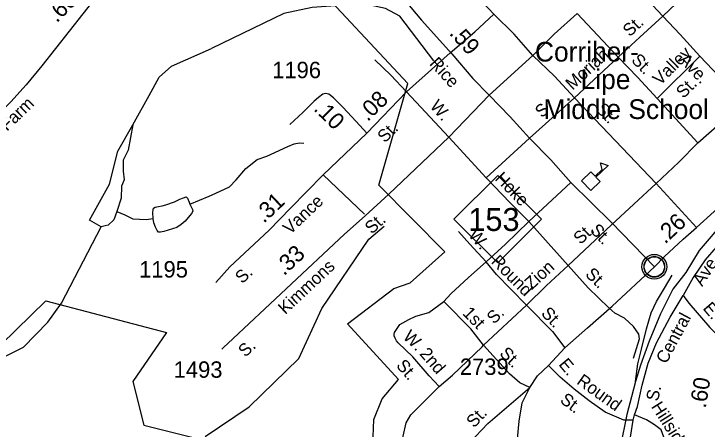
# Model space of a CAD drawing. Extents: x 1473865 to 1648260, y 639067 to 773536.
# Drawn here: x 1515215 to 1520496, y 655705 to 658868 of the extents above; entities that cross this region are included whole.
import ezdxf

# ---------------------------------------------------------------- set-up
doc = ezdxf.new("R2010")
doc.units = 0
for name, color, linetype in [('Exist Boundary Political City Limit New', 7, 'Continuous'), ('Exist Civil Demographics Community CELL', 7, 'Continuous'), ('Exist Cultural Educational Facility High CELL', 7, 'Continuous'), ('Exist Cultural Educational Facility High Label', 7, 'Continuous'), ('Exist Hydrographic Creek Single Shore', 7, 'Continuous'), ('Exist Hydrographic Misc Water Feature', 7, 'Continuous'), ('Exist Railroad Mainline', 7, 'Continuous'), ('Exist Railroad Siding', 7, 'Continuous'), ('Exist Road Non-System Type 51', 7, 'Continuous'), ('Exist Road Non-System Type 51 Label', 7, 'Continuous'), ('Exist Road Primary NC Attributed', 7, 'Continuous'), ('Exist Road Primary NC Label', 7, 'Continuous'), ('Exist Road Primary NC Service Mileage Hundredths English Label', 7, 'Continuous'), ('Exist Road Primary NC Shield CELL', 7, 'Continuous'), ('Exist Road Primary NC Shield Number Label', 7, 'Continuous'), ('Exist Road Secondary Mileage Hundredths English Label', 7, 'Continuous'), ('Exist Road Secondary Type 51 Attributed', 7, 'Continuous'), ('Exist Road Secondary Type 51 Label', 7, 'Continuous'), ('Exist Road Secondary Type 51 Number Label', 7, 'Continuous'), ('Map Preparation Boundary City Limit Buffer Line', 7, 'Continuous')]:
    doc.layers.add(name, color=color, linetype=linetype)

msp = doc.modelspace()

# ---------------------------------------------------------------- linework, layer by layer
at = {"layer": 'Exist Boundary Political City Limit New'}
for points in [[(1517952.5, 655644.8), (1517956.1, 655778.6), (1518019.2, 655934.8), (1518145.6, 656083.6), (1517755.5, 656507.5), (1518108.5, 656775.2), (1518234.8, 656819.9), (1518496.6, 657054.2), (1517995.1, 657563.7), (1518216.2, 658337.2), (1517636.6, 658958.2)], [(1515118.4, 656349.9), (1515457.8, 656681.3), (1516376.6, 656441.1), (1516120, 656068.2), (1516204.5, 655735.2), (1516774, 655592.6)]]:
    msp.add_lwpolyline(points, dxfattribs=at)
at = {"layer": 'Exist Civil Demographics Community CELL'}
msp.add_lwpolyline([(1520016.4, 656953.7), (1520017.4, 656959.3), (1520019.2, 656965.9), (1520022.1, 656973.1), (1520025, 656978.8), (1520028.4, 656984.6), (1520032.1, 656989.7), (1520036.1, 656994.1), (1520040.7, 656998.7), (1520046.2, 657003.3), (1520051.6, 657006.9), (1520056.5, 657009.8), (1520061.6, 657012.2), (1520067, 657014.5), (1520072.7, 657016.4), (1520077, 657017.5), (1520081.9, 657018.2), (1520086, 657019), (1520092.3, 657019.2), (1520096.8, 657019.1), (1520102.4, 657018.9), (1520107.3, 657018.1), (1520112.2, 657017.1), (1520117.3, 657015.7), (1520122.4, 657013.8), (1520129.1, 657010.9), (1520135.3, 657007.4), (1520140.4, 657003.8), (1520145.6, 656999.8), (1520148.9, 656996.7), (1520153, 656992.3), (1520156.9, 656987.6), (1520159.9, 656983), (1520163.1, 656978), (1520165.5, 656972.8), (1520167.6, 656967.8), (1520169.1, 656962.8), (1520170.4, 656958.2), (1520171.5, 656952.2), (1520172.1, 656947.5), (1520172.4, 656941.5), (1520172.2, 656935.7), (1520171.6, 656930), (1520170.7, 656924.5), (1520169, 656918.4), (1520167.2, 656912.5), (1520164.9, 656907.5), (1520161.7, 656901.5), (1520158.4, 656896.1), (1520155, 656891.4), (1520150.8, 656886.7), (1520145.5, 656881.7), (1520140.4, 656877.6), (1520135.4, 656874.2), (1520131.1, 656871.7), (1520124.3, 656868.4), (1520117.2, 656865.7), (1520111.2, 656864.3), (1520104.6, 656863), (1520100.2, 656862.5), (1520095.7, 656862.2), (1520090.1, 656862.2), (1520085.8, 656862.6), (1520080.2, 656863.4), (1520074.3, 656864.7), (1520069.7, 656866), (1520064.5, 656867.9), (1520059.9, 656869.8), (1520056, 656872.1), (1520049.2, 656876.2), (1520043.6, 656880.4), (1520038.7, 656884.9), (1520034.2, 656889.8), (1520031.1, 656893.7), (1520028.1, 656897.9), (1520024, 656905), (1520022.3, 656908.6), (1520020.5, 656912.6), (1520018, 656920.8), (1520016.4, 656927.8), (1520015.7, 656933), (1520015.4, 656939.3), (1520015.3, 656944), (1520015.9, 656950.5)], close=True, dxfattribs=at)
for centre, radius in [((1520094, 656941.3), 94.3), ((1520093.8, 656941.6), 76.7)]:
    msp.add_circle(centre, radius, dxfattribs=at)
at = {"layer": 'Exist Cultural Educational Facility High CELL'}
msp.add_lwpolyline([(1519539.6, 657597.2), (1519610.9, 657664.3), (1519642.5, 657630.7), (1519697.2, 657682.2), (1519682.6, 657733), (1519742.7, 657711.8), (1519649, 657623.7), (1519680.6, 657590.2), (1519609.2, 657523.1)], close=True, dxfattribs=at)
at = {"layer": 'Exist Hydrographic Creek Single Shore'}
for points in [[(1518414.9, 658510.6), (1518154, 658850.7), (1518045.9, 658908.6), (1517879.9, 658944.8), (1517487.9, 658916.6), (1517270.9, 658871.8), (1516720.6, 658604.8)], [(1515473.8, 656518.3), (1515576.9, 656664), (1515879, 657245.3), (1515790.1, 657297.4), (1515944.2, 657571.1), (1516007.1, 657823.1), (1516120, 658023), (1516245.8, 658245.7), (1516322.8, 658385.4), (1516415.9, 658468.8), (1516720.6, 658604.8)], [(1516672.2, 655647.3), (1517006.9, 655873.6), (1517386.9, 656243.4), (1517559.9, 656624), (1517918.9, 657151.8), (1518036.9, 657251.2)], [(1512067.9, 654525.7), (1512148.8, 654584.6), (1512343.8, 654654.4), (1512455.8, 654687.5), (1512555.6, 654710.1), (1513008.5, 655084.6), (1513473.8, 655442.9), (1513672.6, 655553.4), (1513774.6, 655657.7), (1513822.3, 655761.2), (1513811.4, 655817.7), (1513768, 655867.7), (1513863.9, 655943.6), (1514064.8, 656015), (1514816.8, 656095.1), (1515287.8, 656328.5), (1515473.8, 656518.3)]]:
    msp.add_lwpolyline(points, dxfattribs=at)
at = {"layer": 'Exist Hydrographic Misc Water Feature'}
msp.add_line((1516555.7, 657418.9), (1516702.9, 657478.2), dxfattribs=at)
for points in [[(1516120, 658023), (1516085.2, 657830.1), (1516048.3, 657754.1), (1516046.2, 657669.3), (1516054.8, 657604.2), (1516035.3, 657554.2), (1516033.1, 657463), (1515998.4, 657363), (1515976.7, 657300), (1515933.3, 657258.8), (1515911.6, 657252.2), (1515879, 657245.3)], [(1516702.9, 657478.2), (1516753.2, 657501.9), (1516857.9, 657551.6), (1516908.8, 657604.1), (1516982, 657689.5), (1517068.8, 657757.6), (1517141.1, 657783), (1517302.2, 657857.6), (1517350.6, 657877.2), (1517390.5, 657884.6), (1517422.5, 657883.9)], [(1516275.4, 657308.3), (1516274.5, 657353.7), (1516276.7, 657374.5), (1516278.8, 657386.7), (1516291.2, 657395.1), (1516317.4, 657399.8), (1516345.4, 657406.2), (1516373.5, 657414.3), (1516438.5, 657437.3), (1516479, 657455.6), (1516507.1, 657467.3), (1516526.4, 657473.8), (1516536.6, 657463.1), (1516549.9, 657433.2), (1516555.7, 657418.9)], [(1516555.7, 657418.9), (1516575.1, 657378.6), (1516578.2, 657364.6), (1516567.4, 657347.4), (1516520.9, 657289.2), (1516488.9, 657263.7), (1516457.1, 657241.7), (1516357.1, 657209), (1516330.8, 657204.3), (1516316.9, 657204.6), (1516306.7, 657218.8), (1516293.2, 657243.4), (1516281.7, 657276.8), (1516275.4, 657308.3)], [(1515998.4, 657363), (1516059.2, 657337), (1516122.1, 657306.6), (1516222, 657302.2), (1516275.4, 657308.3)]]:
    msp.add_lwpolyline(points, dxfattribs=at)
at = {"layer": 'Exist Railroad Mainline'}
for points in [[(1522320.2, 658906.6), (1522037.3, 658636.5), (1521805, 658419.4), (1521606.6, 658243.5), (1521395.1, 658025.2), (1521173.2, 657817.2), (1520953.3, 657601.2), (1520764.1, 657416.7), (1520568.7, 657224.1), (1520495.7, 657136.4), (1520435.5, 657065), (1520333.6, 656898.1), (1520234.8, 656770.2), (1520141.6, 656582), (1520054, 656375.5), (1519988.6, 656192.7), (1519950.5, 656067.4)], [(1519950.5, 656067.4), (1519919.3, 655951.2), (1519884, 655816.6), (1519833.5, 655563.5), (1519789, 655293.3), (1519760.3, 655053.5), (1519750.3, 654815), (1519742.6, 654601.3), (1519739, 654388.9), (1519745.9, 654113.2), (1519750.9, 653713.1), (1519762.1, 653296.8), (1519767.8, 652811.8), (1519789.2, 652280.3), (1519792.6, 651838.1), (1519813, 651409.6), (1519812.2, 651184.5)]]:
    msp.add_lwpolyline(points, dxfattribs=at)
at = {"layer": 'Exist Railroad Siding'}
msp.add_lwpolyline([(1519950.5, 656067.4), (1519966.8, 656201.2), (1519994.9, 656314.7), (1520033.6, 656468), (1520069.7, 656591.3), (1520109.3, 656676.5), (1520171, 656779.3), (1520228.8, 656878.4)], dxfattribs=at)
at = {"layer": 'Exist Road Non-System Type 51'}
for p, q in [((1519505.9, 658870.8), (1519817.5, 658536.9)), ((1518205.6, 658274.9), (1518538.7, 658570.9)), ((1518835, 658247.6), (1519167.8, 658551.4)), ((1519485.7, 658229.3), (1519817.5, 658536.9)), ((1520115.5, 658223.2), (1520441.6, 658546.8)), ((1518527.4, 657928), (1518835, 658247.6)), ((1519143.1, 657920), (1519485.7, 658229.3)), ((1520107, 657575.2), (1519485.7, 658229.3)), ((1520115.5, 658223.2), (1520425, 657885.2)), ((1518072.3, 657493.4), (1518527.4, 657928)), ((1518811.8, 657618), (1518527.4, 657928)), ((1518811.8, 657618), (1519143.1, 657920)), ((1517570.3, 657642.6), (1517887, 657342.9)), ((1519138.6, 657287), (1519457.3, 657584.3)), ((1519767.5, 657260.7), (1520107, 657575.2)), ((1520415.8, 657239.6), (1520107, 657575.2)), ((1519437.9, 656950.8), (1519767.5, 657260.7)), ((1518793.1, 656344.5), (1519120.9, 656648.8)), ((1518781, 656330.7), (1518793.1, 656344.5)), ((1516814.6, 656328.1), (1516798.7, 656312.7)), ((1519932.6, 655773.8), (1519941.6, 655813.4))]:
    msp.add_line(p, q, dxfattribs=at)
for points in [[(1518871.8, 658865.2), (1518709.3, 659040.3), (1518566.4, 659207.1)], [(1520157.6, 658850.2), (1520363.2, 659048.2), (1520473.1, 659148)], [(1518538.7, 658570.9), (1518725.3, 658732.1), (1518871.8, 658865.2)], [(1519167.8, 658551.4), (1519027, 658712.2), (1518871.8, 658865.2)], [(1519167.8, 658551.4), (1519331, 658712.2), (1519505.9, 658870.8)], [(1519817.5, 658536.9), (1519982.5, 658691.7), (1520157.6, 658850.2)], [(1518205.6, 658274.9), (1518087.7, 658401.1), (1517965.8, 658517.3)], [(1519485.7, 658229.3), (1519332.8, 658394.2), (1519167.8, 658551.4)], [(1519817.5, 658536.9), (1519968.6, 658382), (1520115.5, 658223.2)], [(1518527.4, 657928), (1518350.7, 658118.3), (1518205.6, 658274.9)], [(1517503.5, 658202.3), (1517415.6, 658116.9), (1517317.4, 658026.4)], [(1520425, 657885.2), (1520593.7, 658033.8), (1520762.9, 658198.5)], [(1520107, 657575.2), (1520280.2, 657738), (1520425, 657885.2)], [(1519138.6, 657287), (1518996.7, 657429), (1518811.8, 657618)], [(1518812.2, 656979), (1518960.9, 657113.3), (1519138.6, 657287)], [(1519437.9, 656950.8), (1519285.9, 657121.9), (1519138.6, 657287)], [(1518812.2, 656979), (1518688, 657114.8), (1518601.1, 657210.7)], [(1520565, 657090.9), (1520481.3, 656994.6), (1520388.9, 656860.2), (1520312.5, 656723.7)], [(1518489.3, 656677.2), (1518544.4, 656736.2), (1518678.8, 656859.7), (1518812.2, 656979)], [(1519120.9, 656648.8), (1519000.2, 656771.3), (1518892, 656881.4), (1518812.2, 656979)], [(1519120.9, 656648.8), (1519273.3, 656799.6), (1519437.9, 656950.8)], [(1519746.1, 656629.2), (1519588.9, 656782.1), (1519437.9, 656950.8)], [(1519941.6, 655813.4), (1519965.5, 655877.8), (1520002.3, 656039.2), (1520047.4, 656208.3), (1520110.1, 656363.2), (1520213.5, 656557.4), (1520312.5, 656723.7)], [(1520312.5, 656723.7), (1520357.3, 656664.7), (1520516.1, 656479.8), (1520616.2, 656376.2)], [(1518453.6, 656028.8), (1518379, 656110.1), (1518253.6, 656254.3), (1518141.6, 656362.4), (1518128.7, 656378.3), (1518118.3, 656396.7), (1518112.4, 656414.5), (1518111.5, 656427.7), (1518115.4, 656441.8), (1518156, 656502), (1518222.8, 656538.9), (1518276.5, 656565.4), (1518375.8, 656593.8), (1518489.3, 656677.2)], [(1518793.1, 656344.5), (1518695.1, 656469.5), (1518489.3, 656677.2)], [(1519120.9, 656648.8), (1519317.8, 656448.2), (1519412.8, 656325.2)], [(1519934.1, 656246.4), (1519980.2, 656391.4), (1519976.8, 656429.1), (1519934.3, 656486.4), (1519867.4, 656549.5), (1519792.1, 656588.9), (1519746.1, 656629.2)], [(1519145.1, 656022.9), (1519068.1, 656057.6), (1518989.4, 656125), (1518793.1, 656344.5)], [(1518453.6, 656028.8), (1518555.2, 656116.8), (1518781, 656330.7)], [(1519932.6, 655773.8), (1519861.5, 655773.7), (1519718.7, 655834.4), (1519598.2, 655920.5), (1519481.9, 656008.6), (1519375.5, 656100.4), (1519288.7, 656188.4)], [(1518167.2, 655442.1), (1518181, 655651.7), (1518202.7, 655753.3), (1518239.8, 655814.6), (1518453.6, 656028.8)], [(1518592.9, 655426.3), (1518605.7, 655478), (1518630.8, 655531.6), (1518686.1, 655600.5), (1518824.7, 655748), (1519145.1, 656022.9)], [(1520196.5, 655379.7), (1520197.9, 655459.7), (1520183.6, 655563.9), (1520166.2, 655642.6), (1520144.6, 655698.3), (1520095.7, 655738), (1520034.4, 655775), (1519941.6, 655813.4)], [(1520196.5, 655379.7), (1520084.4, 655373.8), (1520001.6, 655379.7), (1519941.6, 655381.9), (1519916.4, 655394.5), (1519898.5, 655401.6), (1519886, 655423.3), (1519880.5, 655459.2), (1519912.8, 655642.6), (1519932.6, 655773.8)]]:
    msp.add_lwpolyline(points, dxfattribs=at)
at = {"layer": 'Exist Road Primary NC Attributed'}
msp.add_lwpolyline([(1517322, 659973.4), (1517372.8, 659917.9), (1517533.6, 659739), (1517698.1, 659538), (1517850.9, 659369.2), (1518029.3, 659166.1), (1518186.1, 658983.3), (1518321.2, 658818.8), (1518550.4, 658563.7), (1518711.1, 658376.8), (1518835, 658247.6), (1518996.1, 658082.7), (1519143.1, 657920), (1519304.2, 657755.1), (1519457.3, 657584.3), (1519612.5, 657431.5), (1519766.2, 657279.5), (1520094, 656941.3)], dxfattribs=at)
at = {"layer": 'Exist Road Primary NC Shield CELL'}
msp.add_lwpolyline([(1518567.4, 657303.8), (1518900.4, 657636.8), (1519233.4, 657303.8), (1518900.4, 656970.8)], close=True, dxfattribs=at)
at = {"layer": 'Exist Road Secondary Type 51 Attributed'}
msp.add_line((1518205.6, 658274.9), (1517904.3, 657959.1), dxfattribs=at)
for points in [[(1521091.1, 657854.7), (1520920.1, 658045.5), (1520779.2, 658191.8), (1520588.7, 658389.9), (1520441.6, 658546.8), (1520290.8, 658711.7), (1520157.6, 658850.2), (1519842.1, 659190.4), (1519695.2, 659349.2), (1519473.4, 659573.4), (1519259.8, 659795.6), (1519067.3, 659981.2), (1518906.4, 660142.3), (1518786.7, 660258.8), (1518643.5, 660411.5), (1518539.5, 660511.5)], [(1517322, 659973.4), (1517079.7, 659884.2), (1516864.8, 659768.9), (1516798, 659733.5), (1516736.4, 659700.7), (1516672.3, 659664), (1516390.6, 659494.9), (1516261.3, 659405), (1516087, 659255.7), (1515975.1, 659135.5), (1515845, 659003.6), (1515427.7, 658471.4), (1515309.4, 658328.4), (1515191.2, 658198.4), (1515089.5, 658102.3), (1514851.6, 657937.2)], [(1517904.3, 657959.1), (1517821.4, 658047.9), (1517721.4, 658157.8), (1517650.8, 658227.1), (1517613.1, 658255.8), (1517601.4, 658258.9), (1517587.2, 658260.2), (1517569.5, 658256.5), (1517534.6, 658230.8), (1517503.5, 658202.3)], [(1517904.3, 657959.1), (1517570.3, 657642.6), (1517323.2, 657388.4), (1517160.3, 657220.3), (1516861.2, 656940), (1516754.4, 656821.8)], [(1520094, 656941.3), (1520171.8, 657020), (1520314.1, 657151.6), (1520415.8, 657239.6), (1520548.9, 657361.5), (1520729.1, 657544.1), (1520896.3, 657681.4), (1521091.1, 657854.7)], [(1518072.3, 657493.4), (1517891.4, 657330.4), (1517732.3, 657189.7), (1516845.7, 656358), (1516814.6, 656328.1)], [(1518990.4, 654526.4), (1519012.5, 654952.8), (1519031.2, 655212.3), (1519040.7, 655421.7), (1519045.6, 655470), (1519052.4, 655629.9), (1519063, 655765.8), (1519087.4, 655905.1), (1519145.1, 656022.9), (1519204.5, 656110), (1519288.7, 656188.4), (1519412.8, 656325.2), (1519583.6, 656476), (1519772.2, 656641.5), (1520094, 656941.3)]]:
    msp.add_lwpolyline(points, dxfattribs=at)
at = {"layer": 'Map Preparation Boundary City Limit Buffer Line'}
for points in [[(1517952.5, 655644.8), (1517956.1, 655778.6), (1518019.2, 655934.8), (1518145.6, 656083.6), (1517755.5, 656507.5), (1518108.5, 656775.2), (1518234.8, 656819.9), (1518496.6, 657054.2), (1517995.1, 657563.7), (1518216.2, 658337.2), (1517636.6, 658958.2)], [(1515118.4, 656349.9), (1515457.8, 656681.3), (1516376.6, 656441.1), (1516120, 656068.2), (1516204.5, 655735.2), (1516774, 655592.6)]]:
    msp.add_lwpolyline(points, dxfattribs=at)

# ---------------------------------------------------------------- texts
at = {"layer": 'Exist Cultural Educational Facility High Label'}
for s, p in [('Corriher-', (1519184.6, 658504.6)), ('Lipe', (1519532.5, 658294.7)), ('Middle School', (1519249.4, 658067))]:
    msp.add_text(s, height=150, rotation=0, dxfattribs=at).set_placement(p)
at = {"layer": 'Exist Road Non-System Type 51 Label'}
for s, rotation, p in [('St.', 42.1627, (1519905.8, 658688.6)), ('Valley', 44.7792, (1520136.9, 658318.3)), ('Moriah', 42.8415, (1519470.5, 658282.3)), ('St.', 314.2925, (1519912.6, 658509.9)), ('St.', 44.7792, (1520315.6, 658218.6)), ('W.', 311.313, (1518378.7, 658161)), ('S.', 42.0701, (1519237, 658071.1)), ('St.', 313.5289, (1519641.6, 658136.6)), ('Hoke', 314.0029, (1518873.6, 657608.3)), ('W.', 310.4861, (1518672.4, 657181.1)), ('St.', 43.2352, (1519531.1, 657106)), ('Round', 314.723, (1518844.9, 656974.9)), ('Ave.', 56.9289, (1520458.3, 656786.5)), ('Zion', 42.575, (1519159, 656761.4)), ('St.', 315.8033, (1519561.3, 656877.6)), ('E.', 310.6481, (1520458.3, 656622.7)), ('1st', 313.9819, (1518627.9, 656582.6)), ('S.', 43.4535, (1518871.6, 656499.5)), ('St.', 313.6989, (1519225.4, 656581.3)), ('Central', 61.9752, (1520184.5, 656196)), ('W.', 316.0303, (1518172.8, 656400.7)), ('2nd', 310.9993, (1518300.3, 656275.7)), ('St.', 315.3659, (1518908.5, 656274.1)), ('E.', 309.7246, (1519360.1, 656195.9)), ('St.', 310.9993, (1518122, 656185.9)), ('Round', 324.4668, (1519495.4, 656054.3)), ('St.', 322.8228, (1519368.4, 655913.7)), ('S.', 77.1253, (1520121.2, 655912)), ('Hillside', 302.1968, (1520066.5, 655876.8)), ('St.', 46.7687, (1518720.6, 655709))]:
    msp.add_text(s, height=95, rotation=rotation, dxfattribs=at).set_placement(p)
at = {"layer": 'Exist Road Primary NC Label'}
for s, rotation, p in [('Rice', 312.1054, (1518375.6, 658485.5)), ('St.', 313.0507, (1519598.2, 657216.1))]:
    msp.add_text(s, height=95, rotation=rotation, dxfattribs=at).set_placement(p)
at = {"layer": 'Exist Road Primary NC Service Mileage Hundredths English Label'}
msp.add_text('.59', height=125, rotation=312.1054, dxfattribs=at).set_placement((1518526.2, 658716.3))
at = {"layer": 'Exist Road Primary NC Shield Number Label'}
msp.add_text('153', height=175, dxfattribs=at).set_placement((1518676.6, 657214.1))
at = {"layer": 'Exist Road Secondary Mileage Hundredths English Label'}
for s, rotation, p in [('.60', 45.3767, (1515542.3, 658795.1)), ('.08', 44.3223, (1517909.7, 658043.1)), ('.10', 315.5643, (1517492.5, 658138.2)), ('.31', 43.4573, (1517119.5, 657268.3)), ('.26', 43.0043, (1520175.7, 657110)), ('.33', 43.1709, (1517272.9, 656868.3)), ('.60', 80.8368, (1520484.9, 655859.2))]:
    msp.add_text(s, height=125, rotation=rotation, dxfattribs=at).set_placement(p)
at = {"layer": 'Exist Road Secondary Type 51 Label'}
for s, rotation, p in [('Ave.', 313.1651, (1520276.3, 658513.4)), ('Farm', 43.9972, (1515163.2, 657969.7)), ('St.', 44.3223, (1518039.9, 657880.3)), ('Vance', 43.4573, (1517318.7, 657182.6)), ('St.', 42.1342, (1517941.2, 657185.8)), ('Kimmons', 43.1709, (1517282.2, 656573.2)), ('S.', 43.2901, (1516954.7, 656808.2)), ('S.', 43.1709, (1516978.1, 656248.1))]:
    msp.add_text(s, height=95, rotation=rotation, dxfattribs=at).set_placement(p)
at = {"layer": 'Exist Road Secondary Type 51 Number Label'}
for s, p in [('1196', (1517182.7, 658378.1)), ('1195', (1516169, 656859.4)), ('2739', (1518612.2, 656117.7)), ('1493', (1516432.2, 656095.9))]:
    msp.add_text(s, height=125, dxfattribs=at).set_placement(p)

doc.saveas('drawing.dxf')
